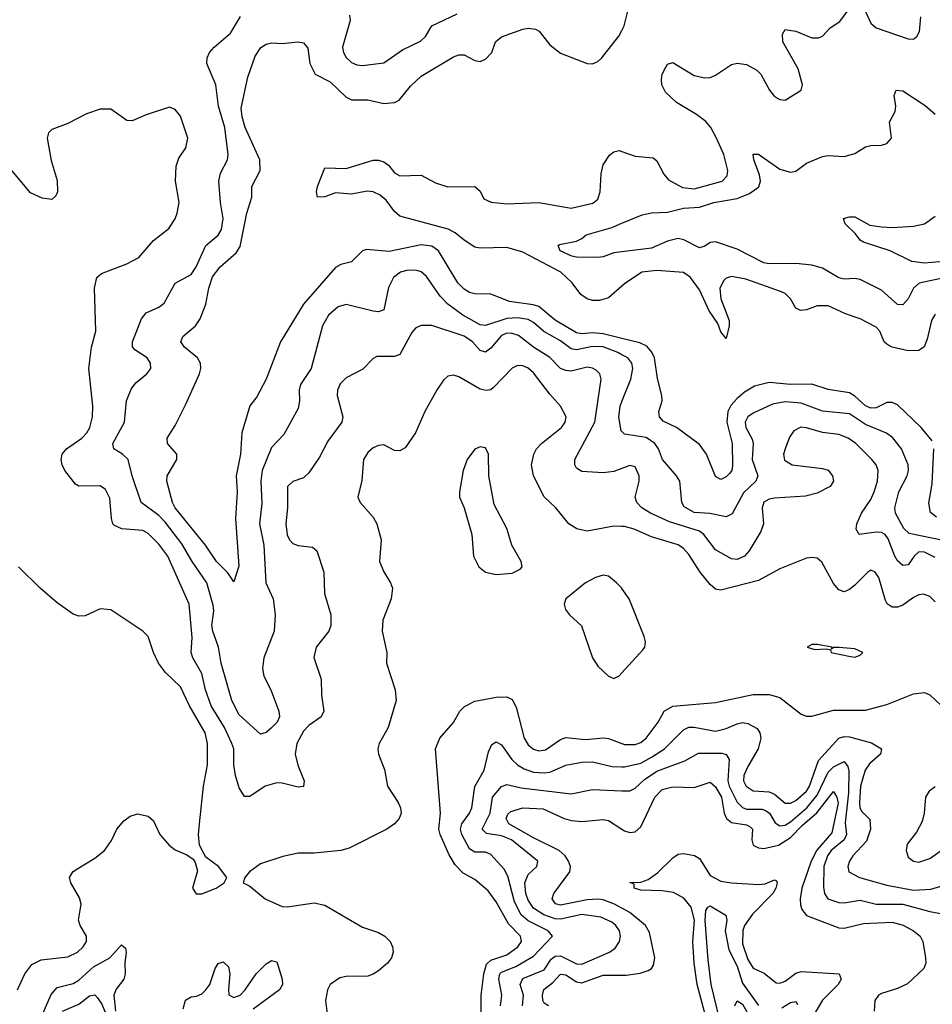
# Model space of a CAD drawing. Header units: inches. Extents: x 1603819 to 1745079, y 385938 to 533966.
# Tile 400 of 561: x 1707750 to 1711160, y 451356 to 455033. Entities that reach past the tile are written whole.
import ezdxf

# ---------------------------------------------------------------- set-up
doc = ezdxf.new("R2010")
doc.units = ezdxf.units.IN
doc.header["$MEASUREMENT"] = 0
doc.layers.add('B7405', color=7, linetype='Continuous')
doc.layers.add('B7415', color=7, linetype='Continuous')

msp = doc.modelspace()

# ---------------------------------------------------------------- linework, layer by layer
at = {"layer": 'B7405', "color": 5}
for points, elevation in [([(1708982, 455050), (1708985, 455030), (1708956.3, 454930), (1708959.8, 454910), (1708970, 454891.5), (1708990, 454873.4), (1709010, 454864.4), (1709030, 454862.3), (1709110, 454871.8), (1709179.9, 454920.1), (1709247.5, 454952.4), (1709266.3, 454970), (1709290, 455010.2), (1709384.5, 455055.5)], 440), ([(1710000, 453781.9), (1709985.2, 453790), (1709930, 453811.7), (1709890, 453812.5), (1709830, 453800.4), (1709810, 453804), (1709770, 453833.8), (1709708.7, 453868.7), (1709670, 453902.6), (1709650, 453913.7), (1709610, 453919.1), (1709570, 453917.5), (1709490, 453890.8), (1709470, 453893.5), (1709405.2, 453930), (1709349.9, 453970), (1709320.4, 454000.4), (1709270, 454074.2), (1709250, 454091.4), (1709230, 454097.9), (1709196.3, 454096.3), (1709172.2, 454090), (1709146.4, 454070), (1709127.6, 454032.4), (1709110, 453949.8), (1709090, 453941.9), (1709070, 453943.9), (1708970, 453969.2), (1708939.7, 453960.3), (1708903.2, 453930), (1708880.5, 453890), (1708838.3, 453730), (1708799, 453670), (1708793.8, 453650), (1708795.7, 453610), (1708790, 453580.5), (1708736.6, 453483.4), (1708690, 453435.8), (1708655.9, 453350), (1708650.1, 453310.1), (1708654.2, 453225.8), (1708646.2, 453150), (1708661.9, 453070), (1708668.8, 452930), (1708696.3, 452870), (1708704.6, 452810), (1708700.1, 452750), (1708661.9, 452650), (1708656.8, 452610), (1708661.6, 452581.6), (1708688.4, 452530), (1708717.6, 452450), (1708720.2, 452430), (1708712.3, 452410), (1708690, 452388.5), (1708670, 452371.5), (1708650, 452365.1), (1708570, 452437.1), (1708541.9, 452490), (1708502.9, 452630), (1708492, 452690), (1708471.2, 452750), (1708467.3, 452770), (1708474.5, 452825.5), (1708473, 452847), (1708449.2, 452930), (1708393.9, 453010), (1708355.8, 453075.8), (1708294.8, 453154.8), (1708270, 453181.5), (1708203.7, 453230), (1708169.5, 453330), (1708154.5, 453390), (1708133.6, 453410), (1708101.2, 453430), (1708097.6, 453450), (1708141.3, 453530), (1708149.2, 453610), (1708166.5, 453653.5), (1708183.5, 453676.5), (1708225.1, 453710), (1708239.7, 453730), (1708238.9, 453750), (1708226.3, 453770), (1708179.8, 453799.8), (1708170.9, 453810.9), (1708171.6, 453830), (1708204.6, 453915.4), (1708222.1, 453937.9), (1708270, 453959.7), (1708290, 453974.3), (1708330.5, 454049.5), (1708390, 454081.5), (1708408.7, 454110), (1708445.4, 454190), (1708491.1, 454228.9), (1708504.3, 454250), (1708509.9, 454290), (1708499.5, 454350), (1708494, 454430), (1708500.2, 454459.8), (1708526.3, 454510), (1708528.2, 454530), (1708516.1, 454630), (1708491.9, 454710), (1708482, 454790), (1708448.9, 454870), (1708449.8, 454890), (1708459.1, 454910), (1708475.8, 454930), (1708537.7, 454982.3), (1708574.6, 455045.4)], 440), ([(1710000, 453842.7), (1709930, 453859.5), (1709890, 453863.1), (1709850, 453859.6), (1709830, 453864.1), (1709750, 453911.4), (1709690, 453961.5), (1709668.4, 453968.4), (1709580, 453980), (1709510, 454007.5), (1709450, 454008.7), (1709430, 454014.1), (1709410, 454026.7), (1709387.2, 454050), (1709314.6, 454170), (1709290, 454187.3), (1709250, 454191.8), (1709130, 454167.9), (1709045.8, 454174.2), (1709030, 454169.8), (1708990, 454128.5), (1708950, 454118.2), (1708930, 454107.3), (1708810, 453970.6), (1708723.9, 453830), (1708671, 453690), (1708635.4, 453624.6), (1708609.2, 453590.8), (1708579.7, 453490), (1708574.5, 453410), (1708558.4, 453330), (1708561.7, 453270), (1708555.5, 453170), (1708567.9, 452992.1), (1708550, 452933.2), (1708527.6, 452967.6), (1708484.8, 453010), (1708444.3, 453070), (1708330.4, 453210), (1708320.5, 453230), (1708298.8, 453310), (1708300.3, 453330), (1708336.8, 453390), (1708336.5, 453410), (1708301.7, 453450), (1708300.9, 453470), (1708330, 453517), (1708370, 453596.9), (1708422, 453710), (1708426.8, 453730), (1708425.6, 453750), (1708413.9, 453770), (1708365.7, 453810), (1708351.4, 453830), (1708358.6, 453850), (1708406.5, 453890), (1708424.5, 453915.5), (1708445.5, 453970), (1708456.4, 454030), (1708470, 454072.2), (1708498.2, 454110), (1708557.9, 454162.1), (1708573.9, 454186.1), (1708597.8, 454310), (1708617.5, 454370), (1708617.3, 454410), (1708648.7, 454470), (1708647, 454510), (1708591.6, 454630), (1708580.3, 454670), (1708577.7, 454702.3), (1708601.8, 454818.2), (1708630, 454896.9), (1708650.9, 454929.1), (1708670, 454942.2), (1708690, 454946.4), (1708730, 454944.2), (1708790, 454950.6), (1708810, 454946.1), (1708826.7, 454926.7), (1708833.2, 454870), (1708853.6, 454830), (1708910, 454800.5), (1708970, 454743.5), (1708990, 454733.2), (1709050, 454733.5), (1709110, 454720.1), (1709150, 454723.6), (1709168.1, 454731.9), (1709210, 454784.9), (1709250, 454822.6), (1709370, 454894.7), (1709390, 454901.8), (1709410, 454902.3), (1709450, 454880.9), (1709470, 454877.4), (1709490, 454885.3), (1709513.3, 454910), (1709527.8, 454950), (1709550, 454968.8), (1709630, 454997.6), (1709650, 455001.3), (1709677.4, 454997.4), (1709690.2, 454990.2), (1709730, 454939.6), (1709770, 454907.9), (1709870, 454869.3), (1709890, 454867.8), (1709910, 454876.9), (1709924.5, 454890), (1709989, 454971), (1710000, 454993.1)], 420), ([(1710000, 453356.6), (1709970, 453345.6), (1709930, 453340.4), (1709850, 453345.8), (1709830, 453358.7), (1709823.8, 453370), (1709824.4, 453390), (1709898.6, 453530), (1709923, 453690), (1709917.7, 453710), (1709904.1, 453724.1), (1709890, 453731.6), (1709870, 453734.8), (1709810, 453720.5), (1709790, 453722.6), (1709770.8, 453730.8), (1709730, 453772), (1709669.7, 453809.7), (1709613.8, 453853.8), (1709590, 453861.6), (1709570, 453861.7), (1709550, 453853.7), (1709510, 453805.9), (1709490, 453791.9), (1709470, 453797.3), (1709441.6, 453830), (1709410, 453850.7), (1709290, 453890.6), (1709249.2, 453890.8), (1709230, 453882.6), (1709215.2, 453864.8), (1709170, 453783.1), (1709150, 453775.3), (1709084.7, 453775.3), (1709070, 453767.1), (1709031.9, 453728.1), (1708970, 453695.4), (1708947, 453673), (1708936.8, 453650), (1708935.9, 453630), (1708957.4, 453550), (1708952.8, 453530), (1708900.8, 453459.2), (1708870, 453399.8), (1708830, 453340.4), (1708810, 453322.5), (1708770, 453308), (1708750.1, 453289.9), (1708750.6, 453210), (1708744.6, 453150), (1708748.8, 453108.8), (1708757.7, 453090), (1708770, 453077.1), (1708790, 453069.4), (1708843.2, 453063.2), (1708860.3, 453050), (1708885.8, 452970), (1708888.2, 452890), (1708911.8, 452810), (1708911.8, 452770), (1708905.2, 452750), (1708858, 452690), (1708848.8, 452651.2), (1708875.6, 452570), (1708876.9, 452510), (1708885.6, 452450), (1708875.5, 452430), (1708830, 452396.7), (1708810, 452376.1), (1708785.4, 452330), (1708778.4, 452290), (1708789.2, 452249.2), (1708813, 452190), (1708810.2, 452169.8), (1708790, 452167), (1708730, 452182.1), (1708710, 452182.6), (1708666.4, 452170), (1708610, 452132.5), (1708590, 452132.1), (1708570, 452164.7), (1708556.6, 452210), (1708549.9, 452250), (1708549.5, 452310), (1708542.3, 452330), (1708515.5, 452390), (1708465.6, 452470), (1708443.6, 452530), (1708430, 452591.9), (1708396.6, 452650), (1708389.9, 452669.9), (1708393.9, 452726.1), (1708382.6, 452850), (1708303, 453030), (1708270, 453074.9), (1708230, 453114.5), (1708210, 453125), (1708131.7, 453131.6), (1708103.6, 453143.6), (1708097.6, 453150), (1708092.3, 453170), (1708085.9, 453245.9), (1708070, 453278.9), (1708050, 453292), (1707971, 453291), (1707958.7, 453298.7), (1707918.2, 453350), (1707907.8, 453370), (1707904.1, 453390), (1707908.8, 453410), (1707924.5, 453430), (1707982, 453470), (1708000.7, 453490), (1708011.4, 453510), (1708022.2, 453550), (1708023.2, 453590), (1708008.3, 453730), (1708018.3, 453810), (1708034.3, 453870), (1708029.7, 454030.3), (1708038.4, 454070), (1708055.4, 454084.6), (1708150, 454120.7), (1708194.5, 454145.5), (1708250, 454208.9), (1708306.6, 454253.4), (1708330.5, 454289.5), (1708338.2, 454310), (1708345.8, 454350), (1708331.7, 454430), (1708334.2, 454485.8), (1708344.2, 454515.8), (1708370, 454554), (1708377.7, 454590), (1708350, 454672.3), (1708330, 454698), (1708310, 454706.6), (1708222, 454678), (1708170, 454655.1), (1708150, 454656), (1708090, 454698.4), (1708050, 454699.1), (1707999, 454681), (1707930, 454645.1), (1707870, 454623.5), (1707857.4, 454610), (1707852.6, 454590), (1707867.2, 454507.2), (1707890, 454432), (1707890.3, 454389.7), (1707884.9, 454375.1), (1707870, 454361.2), (1707833.4, 454366.6), (1707790, 454386), (1707720.5, 454470)], 460), ([(1710000, 454038), (1709950, 453993.9), (1709916, 453984), (1709890, 453984.6), (1709870, 453990.4), (1709846.2, 454006.2), (1709813.8, 454050), (1709771.8, 454090), (1709630, 454165), (1709570, 454182), (1709470, 454180.2), (1709450, 454183.8), (1709410, 454209.4), (1709377.4, 454237.4), (1709351, 454251), (1709170, 454298.9), (1709150, 454316.4), (1709118.8, 454358.8), (1709097.1, 454377.1), (1709070, 454389.6), (1709047.5, 454392.5), (1708990, 454380.8), (1708930, 454386.8), (1708890, 454371.1), (1708862.7, 454370), (1708859.1, 454390), (1708862.4, 454410), (1708890, 454479.3), (1708970, 454477.3), (1709070, 454508.8), (1709090, 454508.8), (1709110, 454501.7), (1709127.4, 454490), (1709150, 454461.5), (1709170, 454450.1), (1709250, 454452.2), (1709303.2, 454423.2), (1709350, 454409), (1709450.1, 454410.1), (1709470, 454392.2), (1709484.3, 454364.3), (1709511.4, 454351.4), (1709570, 454345), (1709690, 454350.6), (1709810, 454328.5), (1709891.6, 454348.4), (1709910, 454363.1), (1709918.9, 454390), (1709923, 454457), (1709930, 454490.4), (1709953.5, 454526.5), (1709970, 454539.5), (1709990, 454544.2), (1710000, 454540.6)], 380), ([(1710000, 454166.4), (1709970, 454162.8), (1709930, 454147), (1709910, 454144.9), (1709830, 454146.5), (1709812.3, 454150), (1709769.7, 454170), (1709761.2, 454190), (1709766.3, 454193.7), (1709830, 454206), (1709850, 454215.5), (1709866.6, 454230), (1709962.7, 454257.3), (1710000, 454272.8)], 360), ([(1710000, 453140.8), (1709970, 453141.6), (1709870, 453123), (1709831.2, 453131.2), (1709801.3, 453150), (1709752.4, 453210), (1709710, 453251.1), (1709669.1, 453330), (1709662.4, 453370), (1709670.6, 453410), (1709680.6, 453430), (1709699, 453450), (1709773.6, 453510), (1709788.4, 453530), (1709791.4, 453550), (1709769.9, 453590), (1709730, 453634), (1709670, 453713.6), (1709650, 453731.5), (1709630, 453740.5), (1709610, 453742), (1709590, 453731.6), (1709520.5, 453659.5), (1709510, 453651.2), (1709492.1, 453647.9), (1709470, 453653.3), (1709390, 453699.4), (1709370, 453705.1), (1709350, 453702), (1709333.7, 453686.3), (1709310, 453651.6), (1709263.6, 453570), (1709228.9, 453490), (1709190, 453433.6), (1709170, 453422.4), (1709150, 453424.2), (1709110, 453444.7), (1709090, 453443.1), (1709070, 453434.5), (1709050, 453416.9), (1709033.8, 453390), (1709028.1, 453311.9), (1709013.7, 453250), (1709021.7, 453230), (1709070, 453174.6), (1709083.9, 453150), (1709100.2, 453090), (1709094.7, 453010), (1709110, 452970.5), (1709135.3, 452930), (1709142.6, 452910), (1709137.3, 452870), (1709106.9, 452790), (1709103.6, 452750), (1709120.9, 452670), (1709120.3, 452630), (1709152.4, 452530), (1709156.1, 452490), (1709126, 452390), (1709092.7, 452330), (1709088.2, 452310), (1709090.4, 452290), (1709113.1, 452233.1), (1709124, 452170), (1709164.4, 452110), (1709173, 452090), (1709175.5, 452070), (1709168, 452050), (1709150.4, 452030), (1709122, 452010), (1708981.3, 451938.7), (1708950, 451929.8), (1708850, 451919.8), (1708790, 451920.3), (1708732.4, 451907.6), (1708650, 451880.5), (1708607.7, 451850), (1708590.8, 451830), (1708584.7, 451810), (1708610, 451797.3), (1708667.3, 451750), (1708730, 451721.5), (1708750, 451720.2), (1708850, 451734.2), (1708890, 451725.5), (1709030, 451644.2), (1709090, 451624.4), (1709114, 451610), (1709134, 451590), (1709143.1, 451570), (1709144.9, 451550), (1709138.4, 451530), (1709124.4, 451510), (1709090, 451481.3), (1709070, 451467.8), (1709050, 451461.1), (1708970, 451459.8), (1708945.5, 451454.5), (1708910.3, 451430), (1708899.6, 451410), (1708892.8, 451370), (1708904.4, 451270)], 480), ([(1710000, 453494.9), (1709997.5, 453497.4), (1709988.8, 453548.8), (1709992.9, 453590), (1710000, 453607.6)], 440), ([(1707741.7, 451410), (1707768.6, 451470), (1707795.3, 451504.7), (1707830, 451521.8), (1707930, 451533.7), (1707965.3, 451550), (1707987.3, 451570), (1707999.8, 451590), (1707999, 451610), (1707975.9, 451650), (1707969.8, 451670), (1707978.9, 451730), (1707973.3, 451753.3), (1707941.2, 451810), (1707935.3, 451830), (1707948, 451850), (1707960.1, 451859.9), (1708030, 451901.6), (1708066.6, 451930), (1708092.9, 451967.1), (1708113.2, 452010), (1708138.9, 452041.1), (1708162, 452058), (1708190, 452067.7), (1708230, 452058), (1708250, 452041), (1708272.7, 451990), (1708308, 451950), (1708330, 451932.7), (1708374.4, 451914.4), (1708397.5, 451897.5), (1708405.8, 451885.8), (1708413.7, 451853.7), (1708395.5, 451790), (1708409, 451769), (1708430, 451768.8), (1708484, 451790), (1708514, 451810), (1708524, 451830), (1708492.3, 451870), (1708445.1, 451905.1), (1708422, 451950), (1708417.6, 451990), (1708421.1, 452030), (1708436.5, 452170), (1708451.4, 452250), (1708451.1, 452330), (1708442.6, 452370), (1708384.3, 452470), (1708350, 452541.5), (1708294.6, 452594.6), (1708268.9, 452630), (1708249.8, 452670), (1708229.6, 452730), (1708210, 452749.6), (1708090, 452829.3), (1708050, 452832.7), (1707993.7, 452806.3), (1707970, 452806), (1707950, 452812.7), (1707890, 452855.1), (1707826.6, 452910), (1707745.2, 452990)], 480), ([(1710000, 452908.6), (1709999.1, 452910), (1709979.1, 452930), (1709950, 452954.4), (1709930, 452958), (1709900.9, 452950), (1709863.9, 452930), (1709790.3, 452870), (1709783.6, 452850), (1709789.1, 452830), (1709804, 452810), (1709848.8, 452768.8), (1709889.4, 452649.4), (1709910, 452618.4), (1709950, 452581.6), (1709970, 452572.7), (1709990, 452582), (1710000, 452593.2)], 520), ([(1709474, 451314), (1709474.4, 451390), (1709483.9, 451470), (1709494.4, 451505.6), (1709510, 451520.7), (1709570, 451540.7), (1709611, 451570), (1709625.2, 451590), (1709621.1, 451610), (1709576.7, 451656.7), (1709530, 451738.4), (1709500.1, 451780.1), (1709450, 451822.2), (1709406.1, 451846.1), (1709376.7, 451876.7), (1709354.1, 451914.1), (1709320.2, 451990), (1709316.3, 452010), (1709321.5, 452070), (1709303, 452310), (1709319.6, 452350), (1709370, 452408), (1709394.3, 452450), (1709411.6, 452468.4), (1709450, 452488), (1709530, 452502.3), (1709570, 452503.8), (1709590, 452494.7), (1709605, 452465), (1709634.4, 452350), (1709650, 452324.6), (1709670, 452308.5), (1709690, 452302.5), (1709714.4, 452305.6), (1709770, 452344.2), (1709790, 452352.3), (1709864.2, 452344.2), (1709931.3, 452351.3), (1709950, 452349.1), (1710000, 452329.8)], 480), ([(1709545.8, 451350), (1709551.5, 451390), (1709539.5, 451450), (1709543.5, 451470), (1709550, 451476.1), (1709603, 451497), (1709670, 451535.1), (1709740.8, 451610), (1709723.9, 451630), (1709650, 451667.3), (1709623.7, 451690), (1709598.1, 451738.1), (1709574, 451834), (1709560, 451860), (1709510, 451915.8), (1709490, 451923.9), (1709450, 451924.3), (1709430, 451936.7), (1709401.5, 451990), (1709397.2, 452010), (1709402, 452030), (1709430.4, 452070), (1709438.5, 452090), (1709450.6, 452169.4), (1709484.7, 452230), (1709501.3, 452298.7), (1709513.4, 452326.6), (1709530, 452336.5), (1709550, 452324.5), (1709588.2, 452270), (1709609.8, 452249.8), (1709634.8, 452234.8), (1709670, 452223.3), (1709710, 452219.7), (1709730, 452223), (1709790, 452249.5), (1709850, 452260.6), (1709890, 452260.8), (1709964.1, 452244.1), (1710000, 452242.7)], 460), ([(1709628.5, 451350), (1709632, 451390), (1709620.1, 451430), (1709630, 451452.1), (1709710, 451485.2), (1709735.8, 451524.2), (1709750, 451535.3), (1709770, 451536.8), (1709830, 451506.9), (1709850, 451505.6), (1709953.8, 451550), (1709974.5, 451565.5), (1709990.5, 451590), (1709995.2, 451610), (1709990.9, 451630), (1709976.9, 451650), (1709962, 451662), (1709921.6, 451681.6), (1709850, 451690.8), (1709770, 451673.3), (1709750, 451674.7), (1709707.8, 451690), (1709670, 451715.4), (1709650, 451744.6), (1709640.4, 451770), (1709637.5, 451810), (1709650, 451840.2), (1709682.6, 451870), (1709685.7, 451890), (1709587.4, 451970), (1709550, 451985.2), (1709493.9, 451993.9), (1709478, 452010), (1709507.4, 452070), (1709516.6, 452130), (1709550, 452168.7), (1709570, 452177.2), (1709623.8, 452163.8), (1709810, 452142.1), (1709890, 452158), (1710000, 452153.7)], 440), ([(1710000, 451714.9), (1709971.7, 451730), (1709930, 451745.7), (1709910, 451749), (1709870, 451746.6), (1709770, 451726.7), (1709751.6, 451731.6), (1709739.6, 451750), (1709745, 451770), (1709805.8, 451850), (1709808.2, 451870), (1709800.5, 451890), (1709787.5, 451910), (1709765.8, 451930), (1709670, 451977.2), (1709577.8, 452030), (1709566.8, 452050), (1709573.9, 452066.1), (1709584.3, 452075.7), (1709630, 452089.1), (1709705.8, 452085.8), (1709784, 452050), (1709810, 452042.7), (1709850, 452038.5), (1709930, 452046.5), (1709950, 452041.9), (1710000, 452010.4)], 420), ([(1707779.1, 451190), (1707867.7, 451392.3), (1707890, 451418.6), (1707950, 451433.2), (1707970, 451445.9), (1708024.8, 451495.2), (1708086.4, 451530), (1708130, 451578), (1708145.1, 451565.1), (1708147.2, 451550), (1708142.5, 451510), (1708144.2, 451470), (1708138.3, 451450), (1708110, 451412.7), (1708101.9, 451390), (1708107.6, 451330)], 460), ([(1708361, 451339), (1708368.6, 451371.4), (1708390, 451384.1), (1708410, 451386), (1708430, 451395.5), (1708445.6, 451410), (1708459.5, 451430), (1708480.4, 451490), (1708491.4, 451508.6), (1708510, 451514.9), (1708530, 451496.3), (1708535.2, 451470), (1708529.4, 451410.6), (1708531.5, 451391.5), (1708550, 451381.7), (1708573.5, 451390), (1708592.4, 451410), (1708633.3, 451470), (1708670, 451506.7), (1708690, 451519.5), (1708710, 451514.9), (1708730.2, 451450), (1708731.2, 451430), (1708720.8, 451410), (1708622.2, 451337.8)], 460), ([(1709725.7, 451350), (1709710, 451360.4), (1709703.9, 451370), (1709703.2, 451390), (1709708.6, 451411.4), (1709742.1, 451437.9), (1709770, 451468.2), (1709790, 451466.1), (1709830, 451439.3), (1709850, 451436.3), (1709930, 451464.6), (1710000, 451464.4)], 420), ([(1707910, 451330.1), (1707970, 451356.7), (1708010, 451388.1), (1708030, 451391.4), (1708040.5, 451380.5), (1708056.3, 451356.3), (1708133.2, 451170)], 440)]:
    msp.add_lwpolyline(points, dxfattribs=dict(at, elevation=elevation))
at = {"layer": 'B7405', "color": 5, "elevation": 520}
msp.add_lwpolyline([(1709470, 453438), (1709450, 453429), (1709422, 453390), (1709406.1, 453350), (1709392.7, 453270), (1709393.2, 453250), (1709410.3, 453210), (1709439.6, 453110), (1709445, 453030), (1709465.5, 452990), (1709490.5, 452970), (1709530, 452960.6), (1709590, 452965.6), (1709619.6, 452980.4), (1709626.9, 452990), (1709623.7, 453010), (1709589, 453070), (1709570, 453133), (1709522.7, 453222.7), (1709502.9, 453330), (1709501.8, 453410), (1709490, 453433.7)], close=True, dxfattribs=at)
at = {"layer": 'B7415', "color": 5}
for points, elevation in [([(1710000, 454540.6), (1710050, 454522.7), (1710116.5, 454516.5), (1710130, 454506.4), (1710156.3, 454456.3), (1710174.6, 454434.6), (1710226.5, 454406.5), (1710270, 454401.1), (1710374, 454430), (1710393.2, 454450), (1710395.6, 454470), (1710381.1, 454530), (1710353.8, 454590), (1710331.9, 454630), (1710313, 454653), (1710278.9, 454678.9), (1710204, 454724), (1710162.9, 454762.9), (1710149.4, 454790), (1710147.6, 454810), (1710150.5, 454830), (1710163.7, 454856.3), (1710170, 454866.9), (1710190, 454873.2), (1710270, 454824.8), (1710310, 454816.1), (1710330, 454817.4), (1710350, 454825.3), (1710410, 454865.7), (1710430, 454870.3), (1710465.5, 454865.5), (1710504.3, 454844.3), (1710519.5, 454830), (1710552, 454770), (1710570, 454746), (1710590, 454734.4), (1710610, 454733), (1710669.4, 454770), (1710674.7, 454790), (1710658.4, 454850), (1710600.7, 454950), (1710600.5, 454979.5), (1710610, 454995.8), (1710649.7, 454990.3), (1710710, 454964.7), (1710734.8, 454965.2), (1710750, 454971.7), (1710778, 455002), (1710813.9, 455026.1), (1710850, 455075.3)], 380), ([(1710000, 454993.1), (1710008.5, 455010), (1710023.7, 455070)], 420), ([(1710910, 455063), (1710930, 455020.4), (1710950, 455002.8), (1711070, 454961.1), (1711090, 454960.4), (1711102, 454970), (1711111.4, 454988.6), (1711116.8, 455043.2)], 380), ([(1710000, 454272.8), (1710075.8, 454304.2), (1710110, 454311.2), (1710170, 454313.7), (1710230, 454329.2), (1710290, 454333.3), (1710343.5, 454350), (1710430, 454365), (1710476.7, 454383.3), (1710511, 454409), (1710517.5, 454430), (1710514.1, 454454.1), (1710493.3, 454510), (1710490, 454530.6), (1710510, 454530.3), (1710590, 454474.2), (1710630, 454463.2), (1710650, 454466.9), (1710690, 454497.7), (1710750, 454521.7), (1710770, 454526), (1710830, 454521.7), (1710870, 454533.7), (1710910, 454557.6), (1710930, 454563.1), (1710970, 454563.8), (1710989.6, 454570.4), (1711007, 454590), (1710999.7, 454650), (1711020.8, 454690), (1711023.5, 454710), (1711016.9, 454750), (1711025.2, 454770), (1711050, 454767.1), (1711132.8, 454712.8), (1711170, 454680.5)], 360), ([(1711202, 454130), (1711130, 454123.9), (1711083.7, 454130), (1711002.7, 454170), (1710902.4, 454202.4), (1710889.6, 454210), (1710873.2, 454233.2), (1710833.6, 454270), (1710828, 454290), (1710850, 454297.2), (1710870, 454296.3), (1710926.1, 454266.1), (1710970, 454259.7), (1711010, 454257.2), (1711090, 454262.3), (1711130, 454271), (1711170, 454298.9)], 340), ([(1711210, 454070.5), (1711110.5, 454049.5), (1711089.6, 454030.3), (1711070, 453991.1), (1711050, 453968.7), (1711030, 453969.8), (1710970, 454023.4), (1710890, 454062.4), (1710870, 454066.4), (1710830, 454063.6), (1710810, 454068.9), (1710750, 454104.7), (1710710, 454116.5), (1710650, 454122.4), (1710550, 454120.9), (1710530, 454125.2), (1710430, 454175.9), (1710350, 454203.2), (1710330, 454201), (1710310, 454186.9), (1710290, 454180.9), (1710231.4, 454211.4), (1710210, 454215.8), (1710170, 454205.3), (1710110, 454179.7), (1710000, 454166.4)], 360), ([(1711170, 453932.9), (1711157.2, 453910), (1711140.5, 453839.5), (1711128.9, 453811.1), (1711110, 453797.8), (1711070, 453795.9), (1711010, 453809.9), (1710990, 453820.6), (1710980.2, 453830), (1710963.2, 453870), (1710950, 453884.4), (1710890, 453915.9), (1710834.9, 453934.9), (1710770, 453964.6), (1710730, 453964), (1710690, 453949), (1710666.8, 453946.8), (1710650, 453955.8), (1710629.7, 453990), (1710609.9, 454009.9), (1710596.7, 454016.6), (1710463.5, 454063.5), (1710410, 454073.3), (1710390, 454068), (1710380.7, 454059.3), (1710366.4, 454030), (1710370.1, 453990), (1710401, 453910), (1710400.8, 453890), (1710390, 453842.9), (1710370, 453867.3), (1710358.6, 453898.6), (1710326.3, 453946.3), (1710290, 454024.6), (1710256.8, 454070), (1710230, 454089), (1710130, 454096.8), (1710074, 454090), (1710010, 454046.8), (1710000, 454038)], 380), ([(1711159.8, 453459.8), (1711118.4, 453510), (1711030, 453594.4), (1711010, 453603.4), (1710990, 453603.2), (1710950, 453583.2), (1710930, 453582.3), (1710910, 453590.9), (1710870, 453627.2), (1710850, 453639.4), (1710770, 453652.1), (1710710, 453671.9), (1710630, 453670.3), (1710550, 453677.8), (1710495.6, 453664.4), (1710457.8, 453642.2), (1710430, 453618.8), (1710407.5, 453592.5), (1710395.9, 453570), (1710391.8, 453530), (1710412, 453450), (1710413, 453367), (1710410.1, 453350), (1710401.5, 453338.5), (1710390, 453326.1), (1710370, 453315.2), (1710350, 453326.6), (1710315.4, 453410), (1710290, 453445.9), (1710203.5, 453510), (1710154.2, 453534.2), (1710139.9, 453550), (1710137.5, 453570), (1710149.8, 453609.8), (1710149.1, 453630), (1710132.7, 453692.7), (1710121.3, 453770), (1710111.8, 453791.8), (1710093.3, 453813.3), (1710066.8, 453826.8), (1710000, 453842.7)], 420), ([(1710000, 453607.6), (1710033.1, 453690), (1710041, 453730), (1710036.9, 453750), (1710021.7, 453770), (1710000, 453781.9)], 440), ([(1711206.6, 453086.6), (1711073.9, 453113.9), (1711053.3, 453133.3), (1711022.3, 453190), (1711019.9, 453210), (1711034.6, 453270), (1711066.2, 453330), (1711071.1, 453350), (1711069.9, 453370), (1711044.3, 453430), (1711011.8, 453471.8), (1710989.1, 453489.1), (1710910, 453521.6), (1710850, 453561.6), (1710750, 453571.1), (1710670, 453601.1), (1710610, 453605.7), (1710563, 453597), (1710490, 453563), (1710471, 453550), (1710460.8, 453530), (1710462.6, 453510), (1710486.6, 453466.6), (1710490.1, 453450), (1710486.1, 453390), (1710507.6, 453330), (1710500.1, 453310), (1710454, 453266), (1710412.5, 453187.5), (1710390, 453176.5), (1710328.6, 453188.6), (1710270, 453192.4), (1710233.1, 453213.1), (1710224.4, 453230), (1710215.8, 453310), (1710203.8, 453330), (1710151.9, 453390), (1710136.3, 453430), (1710123.2, 453450), (1710090, 453472.7), (1710010, 453484.7), (1710000, 453494.9)], 440), ([(1711170, 453025.1), (1711130, 453044.9), (1711110, 453045.8), (1711091.5, 453030), (1711070, 452997.1), (1711050, 452995), (1711030, 453012.2), (1711019.2, 453030), (1710994.3, 453094.3), (1710983.5, 453110), (1710970, 453118.2), (1710950, 453119.6), (1710886, 453110), (1710875.5, 453130), (1710877.8, 453150), (1710894.6, 453190), (1710930, 453241.5), (1710942.5, 453270), (1710955, 453310), (1710957.5, 453350), (1710949.8, 453370), (1710933.6, 453390), (1710874, 453450), (1710845.7, 453470), (1710810, 453484.2), (1710750, 453491.3), (1710690, 453509.3), (1710668.7, 453511.3), (1710642.1, 453497.9), (1710626.1, 453473.9), (1710609.5, 453430), (1710604.1, 453410), (1710607.8, 453387.8), (1710635.5, 453370), (1710750, 453357.2), (1710770, 453350.2), (1710787, 453330), (1710790.2, 453309.8), (1710777.6, 453290), (1710730, 453264.4), (1710686.4, 453253.6), (1710570, 453246.5), (1710550, 453242.6), (1710530, 453231.2), (1710523.7, 453210), (1710529.5, 453150), (1710519, 453121), (1710475.4, 453050), (1710458.5, 453030), (1710430, 453016.5), (1710410, 453019.8), (1710350, 453053), (1710306.1, 453110), (1710290, 453123), (1710178, 453158), (1710106.3, 453190), (1710074.8, 453210), (1710055.3, 453230), (1710049.8, 453250), (1710064.8, 453310), (1710064.6, 453330), (1710050, 453363), (1710030, 453367.6), (1710000, 453356.6)], 460), ([(1711175.2, 453175.2), (1711153, 453193), (1711146.8, 453226.8), (1711159.8, 453300.2), (1711164.9, 453430)], 420), ([(1711170, 452858.7), (1711150, 452879.3), (1711127.1, 452887.1), (1711110, 452884.8), (1711090, 452875.1), (1711050, 452846.9), (1711030, 452838.9), (1711010, 452838.6), (1710991.6, 452851.6), (1710984.5, 452864.5), (1710960.3, 452950), (1710946.6, 452970), (1710930, 452976.8), (1710918.4, 452970), (1710870, 452920.9), (1710850, 452905.1), (1710830, 452896.8), (1710810, 452903.8), (1710790, 452927.6), (1710747.5, 453007.5), (1710730, 453021.7), (1710710, 453025.1), (1710690, 453022.4), (1710590, 452981.6), (1710510, 452938.4), (1710370, 452902.5), (1710350, 452906.8), (1710330, 452923.9), (1710292.4, 452970), (1710250, 453036.2), (1710230, 453058.4), (1710210, 453071.5), (1710110, 453101.1), (1710045.3, 453130), (1710010, 453140.5), (1710000, 453140.8)], 480), ([(1710000, 452593.2), (1710078.8, 452681.2), (1710085.1, 452690), (1710087.6, 452710), (1710083.6, 452730), (1710026.6, 452870), (1710000, 452908.6)], 520), ([(1710000, 452329.8), (1710010, 452325.9), (1710050, 452326.1), (1710070, 452333.9), (1710090.2, 452349.8), (1710135.6, 452410), (1710157.8, 452450), (1710190.8, 452469.2), (1710350, 452483.5), (1710490, 452513), (1710550, 452513.2), (1710590, 452501.5), (1710670, 452439.4), (1710690, 452431.7), (1710710, 452431.6), (1710790, 452454), (1710910, 452454.8), (1710990, 452475.4), (1711090, 452515.8), (1711130, 452520.8), (1711151.1, 452511.1), (1711192.3, 452472.3)], 480), ([(1710000, 452242.7), (1710010, 452242.2), (1710070, 452257), (1710110, 452278.4), (1710158.5, 452310), (1710230, 452381.3), (1710249.6, 452390.4), (1710270, 452390.5), (1710350, 452375.7), (1710390, 452385.8), (1710430, 452403.3), (1710450, 452407.7), (1710470, 452404.8), (1710505.5, 452385.5), (1710515.3, 452370), (1710518.9, 452350), (1710509.6, 452310), (1710470, 452243.4), (1710455.5, 452210), (1710454.8, 452190), (1710464.5, 452170), (1710490, 452153.2), (1710550, 452149.7), (1710570, 452141), (1710610, 452107.5), (1710630, 452106.6), (1710650, 452116.7), (1710690, 452151.9), (1710700.6, 452170), (1710734.2, 452265.8), (1710810, 452349.6), (1710830, 452355.5), (1710850, 452354.2), (1710932.3, 452332.3), (1710970.3, 452310), (1710966.4, 452290), (1710925.5, 452254.5), (1710909.3, 452230.7), (1710892, 452170), (1710887.2, 452110), (1710889.5, 452089.5), (1710896.3, 452076.3), (1710925.7, 452045.7), (1710929.1, 452010), (1710914.4, 451965.6), (1710863, 451910), (1710850.2, 451890), (1710844.6, 451870), (1710848.1, 451850), (1710888.2, 451830), (1710990, 451800.3), (1711090, 451782.1), (1711154.2, 451785.8), (1711200.1, 451799.9)], 460), ([(1710000, 452153.7), (1710030, 452152.5), (1710050, 452162.9), (1710084.1, 452195.9), (1710130, 452227.1), (1710234.5, 452265.5), (1710286, 452294), (1710373.2, 452293.2), (1710390, 452288.3), (1710401, 452270), (1710395.7, 452190), (1710401.3, 452170), (1710431, 452111), (1710450, 452090.5), (1710465, 452085), (1710524.2, 452084.2), (1710538.9, 452078.9), (1710551.3, 452070), (1710573, 452033), (1710590, 452022.1), (1710610, 452024.5), (1710630, 452037.1), (1710690.5, 452090), (1710730, 452136.5), (1710770, 452222.9), (1710790, 452242.4), (1710830, 452262.5), (1710844.5, 452244.5), (1710847.9, 452227.9), (1710846.2, 452146.2), (1710833.6, 452033.6), (1710839.2, 451990), (1710830, 451970), (1710781.7, 451930), (1710768.6, 451910), (1710754.2, 451870), (1710753, 451793), (1710756.8, 451770), (1710769.5, 451750), (1710810, 451736.3), (1710830, 451735.1), (1710890, 451744.2), (1710950.1, 451730.1), (1711050, 451730.4), (1711150, 451702.3), (1711211.7, 451691.7)], 440), ([(1710000, 452010.4), (1710010, 452004.1), (1710030, 451997.3), (1710050, 451999.5), (1710070, 452018.2), (1710122.8, 452130), (1710150, 452158), (1710190, 452168.2), (1710270, 452165), (1710330, 452185.5), (1710350, 452167.5), (1710371.5, 452130), (1710382.6, 452070), (1710390.3, 452050.3), (1710410, 452035), (1710465.5, 452025.5), (1710478.9, 452018.9), (1710488.3, 452010), (1710484.9, 451970), (1710490.6, 451950.6), (1710510, 451940.7), (1710530, 451937.1), (1710584.5, 451950), (1710630, 451979.4), (1710674.7, 452025.3), (1710728.6, 452071.4), (1710790, 452150.8), (1710802.8, 452130), (1710807.6, 452107.6), (1710784.1, 451995.9), (1710728.3, 451931.7), (1710706.8, 451890), (1710672.3, 451790), (1710665.6, 451750), (1710667.7, 451727.7), (1710672.7, 451710), (1710690, 451687.3), (1710810, 451641.5), (1710830, 451640.1), (1710902.5, 451657.5), (1711010, 451663.1), (1711051.1, 451651.1), (1711089.7, 451629.7), (1711114.1, 451610), (1711123.9, 451590), (1711134.8, 451530), (1711136.1, 451510), (1711127.5, 451490), (1711067.2, 451432.8), (1711030, 451415.1), (1710970, 451396.7), (1710959.3, 451390), (1710944.8, 451370), (1710942.5, 451330)], 420), ([(1711170, 452168.2), (1711148.4, 452151.6), (1711134.3, 452130), (1711129.4, 452070), (1711121.6, 452038.4), (1711100.9, 451999.1), (1711066.4, 451953.6), (1711062, 451930), (1711070, 451904.9), (1711090, 451890.3), (1711110, 451887.3), (1711150, 451900.7), (1711261.2, 451978.8)], 480), ([(1710318.5, 451290), (1710281.1, 451430), (1710270.5, 451510), (1710265.5, 451590), (1710271.6, 451670), (1710259.1, 451719.1), (1710231.7, 451751.7), (1710192.9, 451772.9), (1710150, 451780.1), (1710070, 451782.2), (1710045.5, 451790), (1710045.1, 451805.1), (1710029.2, 451810.8), (1710070, 451812.1), (1710098.5, 451821.5), (1710133.1, 451846.9), (1710190, 451902.9), (1710210, 451916), (1710230, 451919.4), (1710271.3, 451911.3), (1710290, 451900.8), (1710330, 451837.4), (1710370, 451816.1), (1710410, 451808.9), (1710510, 451803.1), (1710534.6, 451805.4), (1710570, 451821.1), (1710577.1, 451817.1), (1710580.1, 451810), (1710575.4, 451790), (1710563.3, 451770), (1710487.9, 451692.1), (1710458.3, 451650), (1710451.3, 451631.3), (1710450, 451581.6), (1710470, 451523.5), (1710490, 451491), (1710531.6, 451471.6), (1710575.8, 451435.8), (1710590, 451434.4), (1710610, 451442), (1710650, 451471.6), (1710670, 451478.7), (1710811.5, 451470), (1710819.3, 451450), (1710807.5, 451430), (1710750, 451370.9), (1710713.3, 451310)], 380), ([(1710000, 451464.4), (1710015.6, 451464.4), (1710068.2, 451471.8), (1710098.5, 451481.5), (1710110.7, 451489.3), (1710118, 451502), (1710122.5, 451530), (1710103.6, 451623.6), (1710088.4, 451650), (1710030, 451698.9), (1710000, 451714.9)], 420), ([(1710377.2, 451250), (1710333.8, 451430), (1710322.5, 451522.5), (1710311.2, 451668.8), (1710314.1, 451705.9), (1710321.1, 451718.9), (1710330, 451723.9), (1710388.5, 451688.5), (1710392.5, 451670), (1710385.2, 451630), (1710399.3, 451559.3), (1710430, 451497.7), (1710450, 451434.6), (1710510, 451351)], 360), ([(1710421.6, 451350), (1710430, 451368.8), (1710450, 451356.4), (1710482.1, 451302.1)], 340), ([(1710597, 451343), (1710630, 451362.6), (1710650, 451366.7), (1710655.5, 451355.5)], 360)]:
    msp.add_lwpolyline(points, dxfattribs=dict(at, elevation=elevation))
at = {"layer": 'B7415', "color": 5, "elevation": 520}
msp.add_lwpolyline([(1710730, 452699.3), (1710710, 452699), (1710692, 452690), (1710721.4, 452681.4), (1710763.6, 452683.6), (1710779.6, 452679.6), (1710782, 452670), (1710854.6, 452654.6), (1710870, 452652.7), (1710890, 452659.3), (1710900.7, 452670), (1710870, 452683), (1710810, 452688.7), (1710792, 452688), (1710782, 452682), (1710786, 452690)], close=True, dxfattribs=at)

doc.saveas('drawing.dxf')
